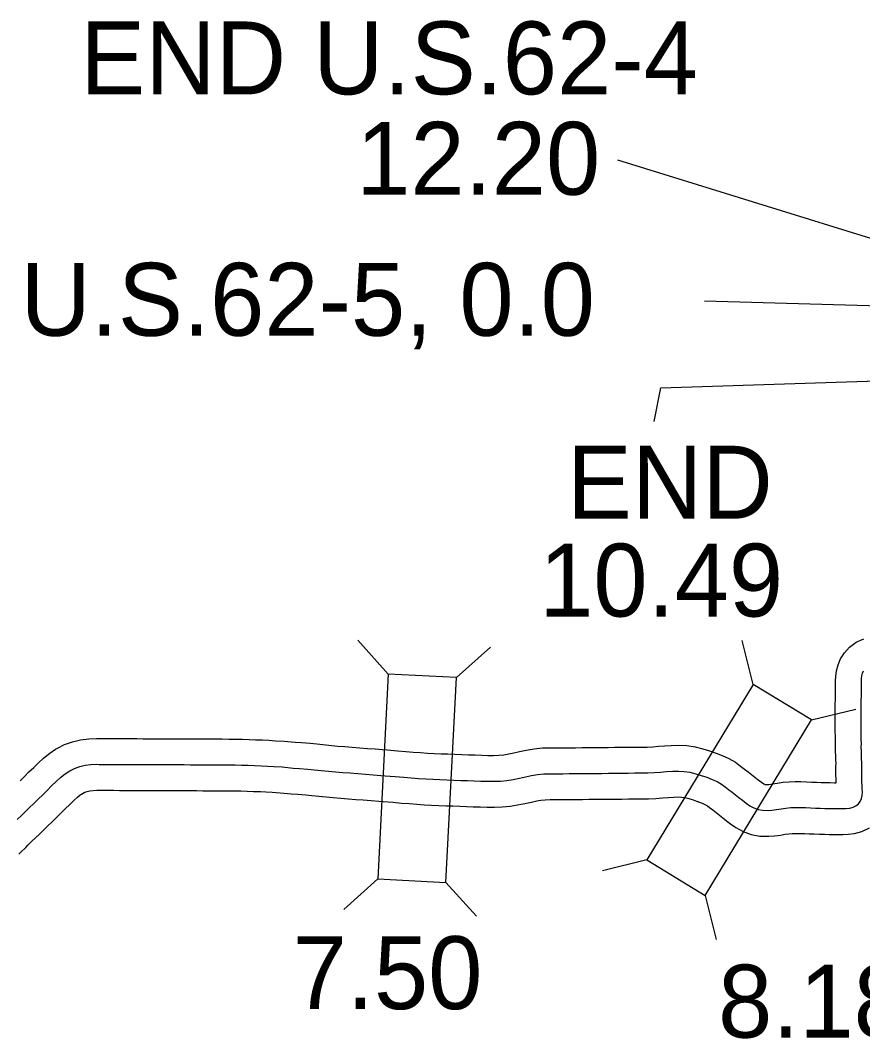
# Model space of a CAD drawing. Extents: x -83719 to 153526, y -11835 to 11446.
# Drawn here: x 9498.3 to 9661, y 380.3 to 577 of the extents above; entities that cross this region are included whole.
import ezdxf

# ---------------------------------------------------------------- set-up
doc = ezdxf.new("R2010")
doc.units = 0
for name, color, linetype in [('Level 11', 7, 'Continuous'), ('Level 20', 7, 'Continuous'), ('Level 25', 7, 'Continuous'), ('Level 58', 7, 'Continuous'), ('Level 59', 7, 'Continuous')]:
    doc.layers.add(name, color=color, linetype=linetype)

msp = doc.modelspace()

# ---------------------------------------------------------------- linework, layer by layer
at = {"layer": 'Level 11'}
for p, q in [((9505.12, 436.22), (9505.59, 436.49)), ((9632.51, 435.51), (9632.65, 435.46)), ((9510.55, 427.82), (9510.08, 427.55)), ((9629.21, 426.07), (9629.06, 426.12))]:
    msp.add_line(p, q, dxfattribs=at)
for points in [[(9632.65, 435.46), (9633.8, 435.01), (9635.1, 434.44), (9636.38, 433.71), (9637.4, 432.97), (9638.15, 432.39), (9638.83, 431.86), (9639.51, 431.32), (9640.15, 430.81), (9640.79, 430.32), (9641.42, 429.83), (9641.85, 429.52), (9642, 429.44), (9642.06, 429.42), (9642.14, 429.41), (9642.64, 429.39), (9642.86, 429.41), (9643.53, 429.51), (9644.47, 429.67), (9645.59, 429.82), (9646.77, 429.92), (9647.92, 429.96), (9649.04, 429.96), (9650.13, 429.93), (9651.15, 429.88), (9652.07, 429.83), (9652.94, 429.8), (9653.8, 429.77), (9654.65, 429.76), (9655.5, 429.75), (9655.83, 429.74), (9655.83, 429.79), (9655.83, 430.47), (9655.78, 431.17), (9655.79, 432.15), (9655.8, 432.96), (9655.82, 433.45), (9655.75, 434.17), (9655.76, 435.06), (9655.73, 435.63), (9655.69, 436.61), (9655.73, 437.36), (9655.7, 437.93), (9655.69, 438.78), (9655.68, 439.54), (9655.67, 440.35), (9655.66, 441.21), (9655.65, 442.12), (9655.65, 443.06), (9655.66, 444), (9655.67, 444.91), (9655.69, 445.79), (9655.71, 446.61), (9655.72, 447.37), (9655.73, 448.09), (9655.73, 448.75), (9655.74, 449.43), (9655.77, 450.28), (9655.91, 451.33), (9656.21, 452.49), (9656.71, 453.67), (9657.43, 454.81), (9658.41, 455.9), (9659.69, 456.86), (9661.22, 457.54)], [(9505.59, 436.49), (9506.81, 437.1), (9508.36, 437.66), (9509.95, 438.04), (9511.51, 438.24), (9513, 438.3), (9513.57, 438.28), (9515.26, 438.29), (9516.41, 438.28), (9517.52, 438.27), (9518.64, 438.27), (9519.75, 438.26), (9520.85, 438.26), (9521.95, 438.25), (9523.05, 438.25), (9524.17, 438.25), (9525.17, 438.25), (9526.45, 438.24), (9527.61, 438.24), (9528.79, 438.24), (9529.99, 438.23), (9531.19, 438.22), (9532.41, 438.21), (9533.62, 438.2), (9534.82, 438.19), (9536.04, 438.19), (9537.28, 438.19), (9538.54, 438.18), (9539.83, 438.17), (9541.15, 438.15), (9542.48, 438.11), (9543.71, 438.05), (9545.05, 438.02), (9546.31, 437.96), (9547.6, 437.86), (9549.25, 437.76), (9551.4, 437.55), (9552.57, 437.48), (9554.25, 437.35), (9555.53, 437.23), (9559.59, 436.83), (9560.95, 436.73), (9562.41, 436.61), (9563.87, 436.5), (9565.34, 436.38), (9566.82, 436.26), (9568.27, 436.14), (9569.11, 436.09), (9571.14, 435.93), (9572.76, 435.77), (9574.15, 435.67), (9575.55, 435.57), (9576.91, 435.47), (9578.23, 435.4), (9579.54, 435.34), (9580.86, 435.3), (9582.2, 435.25), (9583.53, 435.2), (9584.85, 435.15), (9586.14, 435.1), (9587.39, 435.05), (9588.6, 435.02), (9589.7, 435.02), (9590.7, 435.06), (9591.66, 435.15), (9592.63, 435.29), (9593.62, 435.49), (9594.7, 435.74), (9596.01, 436.05), (9597.54, 436.31), (9599.12, 436.46), (9600.55, 436.48), (9601.8, 436.48), (9603, 436.48), (9604.23, 436.5), (9605.48, 436.51), (9606.75, 436.53), (9608.02, 436.54), (9609.3, 436.55), (9610.56, 436.55), (9611.81, 436.57), (9613.08, 436.58), (9614.34, 436.59), (9615.61, 436.61), (9616.89, 436.62), (9618.16, 436.63), (9619.34, 436.64), (9620.43, 436.69), (9621.52, 436.77), (9622.69, 436.86), (9623.99, 436.96), (9625.44, 437), (9627.01, 436.91), (9628.59, 436.68), (9630.07, 436.31), (9631.37, 435.9), (9632.51, 435.51)], [(9498.26, 430.13), (9499.1, 430.97), (9499.97, 431.83), (9500.88, 432.71), (9501.8, 433.59), (9502.79, 434.51), (9503.98, 435.48), (9505.12, 436.22)], [(9498.01, 415.92), (9498.41, 416.32), (9499.33, 417.24), (9499.76, 417.66), (9500.48, 418.36), (9501.21, 419.08), (9501.97, 419.81), (9502.75, 420.56), (9503.57, 421.35), (9504.42, 422.16), (9505.28, 423.01), (9506.13, 423.86), (9506.98, 424.7), (9507.83, 425.52), (9508.65, 426.31), (9509.35, 426.96), (9509.87, 427.38), (9510.55, 427.82)], [(9510.08, 427.55), (9510.77, 427.9), (9511.23, 428.07), (9511.74, 428.19), (9512.35, 428.26), (9513.06, 428.29), (9513.45, 428.28), (9515.24, 428.29), (9516.33, 428.28), (9517.46, 428.27), (9518.58, 428.27), (9519.7, 428.26), (9520.81, 428.26), (9521.92, 428.25), (9523.04, 428.25), (9524.16, 428.25), (9525.14, 428.25), (9526.42, 428.24), (9527.58, 428.24), (9528.75, 428.24), (9529.93, 428.23), (9531.12, 428.22), (9532.31, 428.21), (9533.53, 428.2), (9534.77, 428.19), (9536.02, 428.19), (9537.26, 428.19), (9538.49, 428.18), (9539.71, 428.18), (9540.91, 428.16), (9542.08, 428.12), (9543.35, 428.06), (9544.71, 428.03), (9545.7, 427.98), (9546.9, 427.89), (9548.47, 427.79), (9550.59, 427.59), (9551.88, 427.5), (9553.42, 427.39), (9554.56, 427.28), (9558.72, 426.87), (9560.2, 426.76), (9561.62, 426.65), (9563.06, 426.53), (9564.53, 426.41), (9566.02, 426.29), (9567.55, 426.17), (9568.38, 426.11), (9570.28, 425.96), (9571.92, 425.81), (9573.4, 425.7), (9574.84, 425.59), (9576.29, 425.49), (9577.73, 425.41), (9579.14, 425.35), (9580.52, 425.3), (9581.84, 425.26), (9583.15, 425.21), (9584.44, 425.16), (9585.75, 425.1), (9587.09, 425.06), (9588.45, 425.02), (9589.88, 425.02), (9591.37, 425.08), (9592.87, 425.22), (9594.33, 425.44), (9595.72, 425.71), (9596.98, 426), (9598.01, 426.24), (9598.84, 426.39), (9599.65, 426.46), (9600.63, 426.48), (9601.82, 426.48), (9603.09, 426.48), (9604.35, 426.5), (9605.6, 426.51), (9606.85, 426.53), (9608.1, 426.54), (9609.35, 426.55), (9610.63, 426.55), (9611.91, 426.57), (9613.18, 426.58), (9614.44, 426.59), (9615.72, 426.61), (9616.98, 426.62), (9618.26, 426.63), (9619.6, 426.65), (9620.99, 426.7), (9622.3, 426.8), (9623.48, 426.9), (9624.49, 426.97), (9625.31, 426.99), (9625.99, 426.95), (9626.64, 426.86), (9627.37, 426.68), (9628.23, 426.41), (9629.21, 426.07)], [(9629.06, 426.12), (9629.98, 425.77), (9630.59, 425.5), (9630.98, 425.28), (9631.4, 424.97), (9632.01, 424.5), (9632.66, 423.99), (9633.29, 423.49), (9633.98, 422.94), (9634.7, 422.39), (9635.46, 421.81), (9636.46, 421.08), (9637.86, 420.3), (9639.46, 419.73), (9641.1, 419.43), (9642.85, 419.39), (9643.94, 419.46), (9645.09, 419.63), (9645.97, 419.78), (9646.69, 419.88), (9647.38, 419.93), (9648.11, 419.96), (9648.89, 419.96), (9649.72, 419.94), (9650.63, 419.89), (9651.61, 419.84), (9652.61, 419.8), (9653.57, 419.78), (9654.49, 419.76), (9655.37, 419.75), (9656.25, 419.73), (9657.15, 419.74), (9658.14, 419.78), (9659.37, 419.92), (9660.81, 420.29), (9662.31, 421)]]:
    msp.add_lwpolyline(points, dxfattribs=at)
at = {"layer": 'Level 20'}
for p, q in [((9569.36, 450.72), (9563.46, 457.26)), ((9639.79, 448.69), (9637.69, 457.24)), ((9582.54, 450.04), (9589.07, 455.93)), ((9651.08, 441.86), (9659.63, 443.96)), ((9619.28, 414.82), (9610.74, 412.72)), ((9567.31, 411.17), (9560.77, 405.28)), ((9580.49, 410.49), (9586.38, 403.95)), ((9630.57, 407.98), (9632.67, 399.43))]:
    msp.add_line(p, q, dxfattribs=at)
for points in [[(9569.36, 450.72), (9567.31, 411.17), (9580.49, 410.49), (9582.54, 450.04)], [(9639.79, 448.69), (9619.28, 414.82), (9630.57, 407.98), (9651.08, 441.86)]]:
    msp.add_lwpolyline(points, close=True, dxfattribs=at)
at = {"layer": 'Level 25'}
for points in [[(9613.6, 550.03), (9666.02, 533.84), (9748.06, 529.3)], [(9630.43, 522.83), (9748.26, 519.5)], [(9620.72, 499.51), (9622.01, 505.99), (9741.45, 509.86)]]:
    msp.add_lwpolyline(points, dxfattribs=at)
at = {"layer": 'Level 59'}
for points in [[(9630.86, 430.79), (9631.89, 430.39), (9632.84, 429.97), (9633.68, 429.49), (9634.4, 428.97), (9635.08, 428.44), (9635.74, 427.93), (9636.4, 427.41), (9637.07, 426.88), (9637.75, 426.35), (9638.44, 425.82), (9639.16, 425.3), (9639.93, 424.87), (9640.76, 424.58), (9641.62, 424.42), (9642.74, 424.39), (9643.4, 424.43), (9644.31, 424.57), (9645.22, 424.72), (9646.14, 424.85), (9647.07, 424.93), (9648.01, 424.96), (9648.96, 424.96), (9649.93, 424.93), (9650.89, 424.88), (9651.84, 424.83), (9652.78, 424.8), (9653.69, 424.77), (9654.57, 424.76), (9655.43, 424.75), (9656.25, 424.73), (9657.03, 424.74), (9657.77, 424.77), (9658.47, 424.85), (9659.1, 425.01), (9659.66, 425.28), (9660.14, 425.65), (9660.51, 426.13), (9660.75, 426.68), (9660.86, 427.28), (9660.91, 427.91), (9660.89, 428.56), (9660.87, 429.23), (9660.83, 429.93), (9660.83, 430.65), (9660.78, 431.34), (9660.79, 432.08), (9660.8, 432.85), (9660.82, 433.63), (9660.75, 434.36), (9660.77, 435.14), (9660.73, 435.88), (9660.7, 436.59), (9660.74, 437.36), (9660.7, 438.08), (9660.69, 438.84), (9660.68, 439.62), (9660.67, 440.43), (9660.66, 441.27), (9660.65, 442.14), (9660.65, 443.04), (9660.66, 443.93), (9660.67, 444.81), (9660.69, 445.68), (9660.71, 446.52), (9660.72, 447.31), (9660.73, 448.05), (9660.73, 448.72), (9660.74, 449.32), (9660.76, 449.86), (9660.83, 450.38), (9660.95, 450.87), (9661.15, 451.34)], [(9507.83, 432.02), (9508.79, 432.5), (9509.8, 432.86), (9510.85, 433.11), (9511.93, 433.25), (9513.03, 433.3), (9513.51, 433.28), (9515.25, 433.29), (9516.37, 433.28), (9517.49, 433.27), (9518.61, 433.27), (9519.72, 433.26), (9520.83, 433.26), (9521.94, 433.25), (9523.05, 433.25), (9524.16, 433.25), (9525.16, 433.25), (9526.44, 433.24), (9527.6, 433.24), (9528.77, 433.24), (9529.96, 433.23), (9531.16, 433.22), (9532.36, 433.21), (9533.58, 433.2), (9534.8, 433.19), (9536.03, 433.19), (9537.27, 433.19), (9538.52, 433.18), (9539.77, 433.17), (9541.03, 433.15), (9542.28, 433.12), (9543.53, 433.06), (9544.88, 433.02), (9546, 432.97), (9547.25, 432.87), (9548.86, 432.78), (9551, 432.57), (9552.22, 432.49), (9553.83, 432.37), (9555.04, 432.26), (9559.16, 431.85), (9560.57, 431.74), (9562.01, 431.63), (9563.46, 431.51), (9564.94, 431.39), (9566.42, 431.27), (9567.91, 431.16), (9568.74, 431.1), (9570.71, 430.94), (9572.34, 430.79), (9573.78, 430.68), (9575.2, 430.58), (9576.6, 430.48), (9577.98, 430.41), (9579.34, 430.35), (9580.69, 430.3), (9582.02, 430.25), (9583.34, 430.2), (9584.65, 430.15), (9585.95, 430.1), (9587.24, 430.05), (9588.53, 430.02), (9589.79, 430.02), (9591.03, 430.07), (9592.26, 430.18), (9593.48, 430.36), (9594.67, 430.6), (9595.84, 430.87), (9597.01, 431.15), (9598.19, 431.35), (9599.38, 431.46), (9600.59, 431.48), (9601.81, 431.48), (9603.05, 431.48), (9604.29, 431.5), (9605.54, 431.51), (9606.8, 431.53), (9608.06, 431.54), (9609.32, 431.55), (9610.59, 431.55), (9611.86, 431.57), (9613.13, 431.58), (9614.39, 431.59), (9615.66, 431.61), (9616.94, 431.62), (9618.21, 431.63), (9619.47, 431.64), (9620.71, 431.69), (9621.91, 431.78), (9623.08, 431.88), (9624.24, 431.96), (9625.38, 432), (9626.5, 431.93), (9627.62, 431.77), (9628.72, 431.49), (9629.8, 431.16), (9630.86, 430.79)], [(9497.72, 422.66), (9498.5, 423.41), (9499.29, 424.17), (9500.1, 424.95), (9500.93, 425.75), (9501.77, 426.57), (9502.62, 427.41), (9503.48, 428.26), (9504.35, 429.12), (9505.22, 429.95), (9506.07, 430.74), (9506.93, 431.43), (9507.83, 432.02)]]:
    msp.add_lwpolyline(points, dxfattribs=at)

# ---------------------------------------------------------------- texts
at = {"layer": 'Level 25'}
for s, p in [('END U.S.62-4', (9509.87, 562.7)), ('12.20', (9563.17, 543.3)), ('U.S.62-5, 0.0', (9498.32, 516.07)), ('END', (9603.85, 480.75)), ('10.49', (9598.49, 461.84))]:
    msp.add_text(s, height=14.08, dxfattribs=at).set_placement(p)
at = {"layer": 'Level 58'}
for s, p in [('7.50', (9550.89, 386.01)), ('8.18', (9633.04, 380.51))]:
    msp.add_text(s, height=14.08, dxfattribs=at).set_placement(p)

doc.saveas('drawing.dxf')
